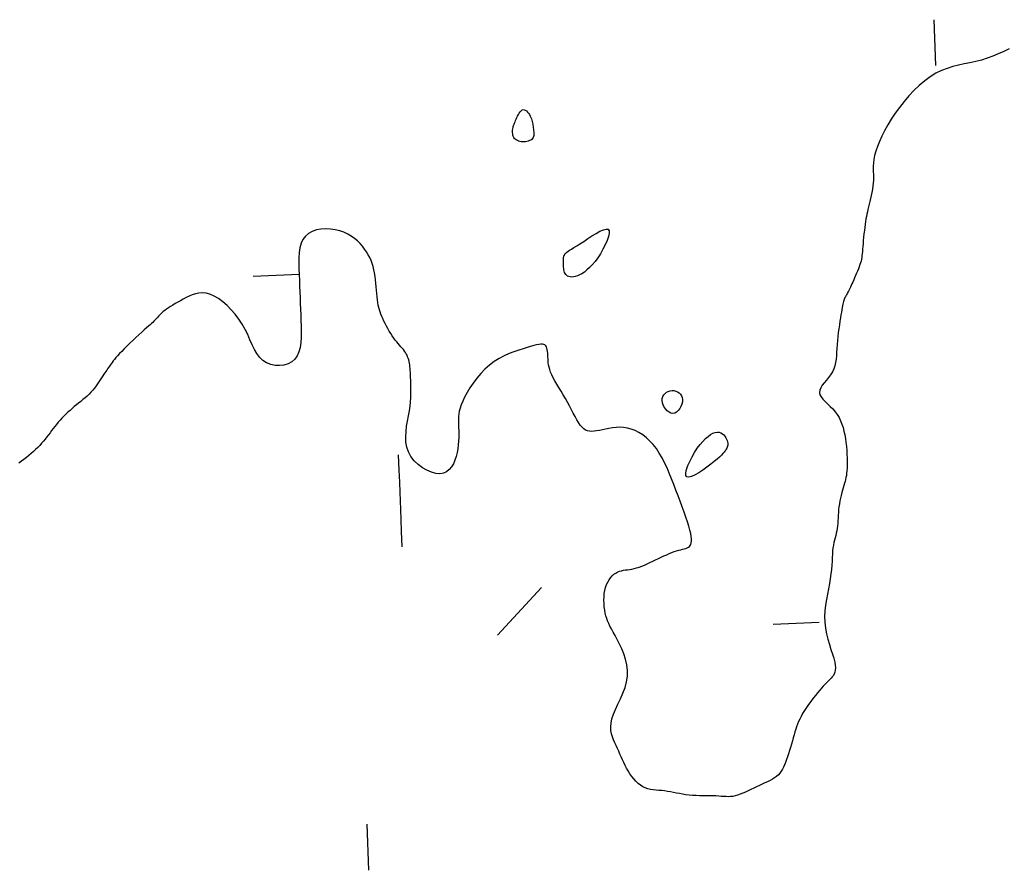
# Model space of a CAD drawing. Header units: millimetres. Extents: x 32690613 to 32693367, y 5343692 to 5344708.
# Tile 894 of 1009: x 32693300 to 32693321, y 5344342 to 5344360. Entities that reach past the tile are written whole.
import ezdxf

# ---------------------------------------------------------------- set-up
doc = ezdxf.new("R2010")
doc.units = ezdxf.units.MM
doc.header["$LTSCALE"] = 20
doc.layers.add('02-DGM_HL_492.00', color=82, linetype='Continuous')

msp = doc.modelspace()

# ---------------------------------------------------------------- linework, layer by layer
at = {"layer": '02-DGM_HL_492.00', "elevation": 492, "flags": 128}
for points in [[(32693319.698, 5344360.146), (32693319.737, 5344359.147)], [(32693321.335, 5344359.513), (32693321.219, 5344359.458), (32693321.1, 5344359.405), (32693320.979, 5344359.355), (32693320.856, 5344359.309), (32693320.733, 5344359.269), (32693320.609, 5344359.237), (32693320.485, 5344359.209), (32693320.361, 5344359.183), (32693320.237, 5344359.156), (32693320.113, 5344359.125), (32693319.989, 5344359.088), (32693319.866, 5344359.04), (32693319.743, 5344358.98), (32693319.621, 5344358.906), (32693319.501, 5344358.817), (32693319.383, 5344358.717), (32693319.268, 5344358.607), (32693319.157, 5344358.49), (32693319.052, 5344358.367), (32693318.952, 5344358.24), (32693318.86, 5344358.112), (32693318.775, 5344357.984), (32693318.698, 5344357.857), (32693318.629, 5344357.733), (32693318.569, 5344357.613), (32693318.516, 5344357.497), (32693318.473, 5344357.388), (32693318.438, 5344357.287), (32693318.412, 5344357.194), (32693318.395, 5344357.11), (32693318.385, 5344357.034), (32693318.38, 5344356.965), (32693318.38, 5344356.901), (32693318.382, 5344356.839), (32693318.386, 5344356.78), (32693318.388, 5344356.72), (32693318.388, 5344356.659), (32693318.384, 5344356.595), (32693318.376, 5344356.528), (32693318.366, 5344356.461), (32693318.353, 5344356.392), (32693318.339, 5344356.324), (32693318.324, 5344356.258), (32693318.309, 5344356.194), (32693318.295, 5344356.133), (32693318.281, 5344356.076), (32693318.268, 5344356.022), (32693318.256, 5344355.97), (32693318.244, 5344355.918), (32693318.234, 5344355.866), (32693318.224, 5344355.813), (32693318.214, 5344355.756), (32693318.206, 5344355.696), (32693318.197, 5344355.63), (32693318.189, 5344355.561), (32693318.181, 5344355.49), (32693318.174, 5344355.419), (32693318.167, 5344355.348), (32693318.161, 5344355.279), (32693318.156, 5344355.215), (32693318.151, 5344355.156), (32693318.146, 5344355.103), (32693318.142, 5344355.057), (32693318.137, 5344355.014), (32693318.132, 5344354.975), (32693318.125, 5344354.937), (32693318.117, 5344354.899), (32693318.107, 5344354.861), (32693318.094, 5344354.82), (32693318.079, 5344354.776), (32693318.061, 5344354.73), (32693318.042, 5344354.681), (32693318.021, 5344354.632), (32693318, 5344354.583), (32693317.978, 5344354.534), (32693317.957, 5344354.487), (32693317.937, 5344354.443), (32693317.919, 5344354.403), (32693317.902, 5344354.365), (32693317.886, 5344354.331), (32693317.872, 5344354.3), (32693317.858, 5344354.271), (32693317.845, 5344354.244), (32693317.833, 5344354.22), (32693317.821, 5344354.198), (32693317.809, 5344354.177), (32693317.798, 5344354.158), (32693317.787, 5344354.14), (32693317.777, 5344354.122), (32693317.767, 5344354.103), (32693317.758, 5344354.084), (32693317.749, 5344354.064), (32693317.741, 5344354.042), (32693317.733, 5344354.018), (32693317.726, 5344353.991), (32693317.72, 5344353.96), (32693317.713, 5344353.926), (32693317.706, 5344353.886), (32693317.698, 5344353.84), (32693317.689, 5344353.788), (32693317.68, 5344353.729), (32693317.669, 5344353.662), (32693317.658, 5344353.589), (32693317.646, 5344353.511), (32693317.634, 5344353.428), (32693317.623, 5344353.343), (32693317.613, 5344353.256), (32693317.604, 5344353.169), (32693317.597, 5344353.084), (32693317.592, 5344353), (32693317.587, 5344352.919), (32693317.582, 5344352.841), (32693317.575, 5344352.765), (32693317.564, 5344352.692), (32693317.548, 5344352.621), (32693317.525, 5344352.553), (32693317.495, 5344352.488), (32693317.456, 5344352.425), (32693317.411, 5344352.365), (32693317.363, 5344352.307), (32693317.317, 5344352.251), (32693317.275, 5344352.197), (32693317.241, 5344352.145), (32693317.219, 5344352.093), (32693317.212, 5344352.043), (32693317.223, 5344351.993), (32693317.249, 5344351.944), (32693317.288, 5344351.894), (32693317.336, 5344351.843), (32693317.389, 5344351.791), (32693317.446, 5344351.738), (32693317.502, 5344351.682), (32693317.554, 5344351.623), (32693317.6, 5344351.56), (32693317.639, 5344351.495), (32693317.673, 5344351.426), (32693317.702, 5344351.354), (32693317.726, 5344351.28), (32693317.746, 5344351.202), (32693317.763, 5344351.122), (32693317.777, 5344351.039), (32693317.788, 5344350.954), (32693317.798, 5344350.868), (32693317.805, 5344350.782), (32693317.81, 5344350.698), (32693317.814, 5344350.616), (32693317.815, 5344350.538), (32693317.815, 5344350.465), (32693317.813, 5344350.398), (32693317.809, 5344350.339), (32693317.804, 5344350.287), (32693317.798, 5344350.239), (32693317.79, 5344350.194), (32693317.78, 5344350.152), (32693317.769, 5344350.109), (32693317.757, 5344350.066), (32693317.744, 5344350.02), (32693317.73, 5344349.971), (32693317.715, 5344349.918), (32693317.7, 5344349.863), (32693317.685, 5344349.804), (32693317.671, 5344349.744), (32693317.658, 5344349.683), (32693317.646, 5344349.62), (32693317.637, 5344349.558), (32693317.63, 5344349.495), (32693317.626, 5344349.432), (32693317.622, 5344349.371), (32693317.619, 5344349.31), (32693317.616, 5344349.251), (32693317.612, 5344349.193), (32693317.607, 5344349.137), (32693317.6, 5344349.084), (32693317.591, 5344349.032), (32693317.579, 5344348.982), (32693317.566, 5344348.933), (32693317.552, 5344348.884), (32693317.539, 5344348.833), (32693317.526, 5344348.78), (32693317.515, 5344348.723), (32693317.505, 5344348.663), (32693317.499, 5344348.597), (32693317.494, 5344348.527), (32693317.49, 5344348.451), (32693317.486, 5344348.37), (32693317.48, 5344348.284), (32693317.473, 5344348.193), (32693317.463, 5344348.096), (32693317.448, 5344347.993), (32693317.429, 5344347.886), (32693317.407, 5344347.774), (32693317.385, 5344347.658), (32693317.363, 5344347.538), (32693317.345, 5344347.417), (32693317.332, 5344347.293), (32693317.326, 5344347.169), (32693317.33, 5344347.044), (32693317.344, 5344346.919), (32693317.367, 5344346.797), (32693317.396, 5344346.678), (32693317.429, 5344346.563), (32693317.463, 5344346.455), (32693317.496, 5344346.354), (32693317.524, 5344346.263), (32693317.545, 5344346.181), (32693317.557, 5344346.111), (32693317.561, 5344346.051), (32693317.558, 5344346.001), (32693317.548, 5344345.957), (32693317.533, 5344345.921), (32693317.515, 5344345.889), (32693317.493, 5344345.86), (32693317.47, 5344345.833), (32693317.445, 5344345.808), (32693317.42, 5344345.782), (32693317.392, 5344345.754), (32693317.363, 5344345.725), (32693317.332, 5344345.693), (32693317.297, 5344345.656), (32693317.26, 5344345.615), (32693317.219, 5344345.568), (32693317.174, 5344345.514), (32693317.126, 5344345.455), (32693317.076, 5344345.392), (32693317.026, 5344345.326), (32693316.977, 5344345.259), (32693316.93, 5344345.191), (32693316.886, 5344345.125), (32693316.847, 5344345.061), (32693316.813, 5344345), (32693316.784, 5344344.942), (32693316.759, 5344344.886), (32693316.737, 5344344.831), (32693316.717, 5344344.775), (32693316.699, 5344344.719), (32693316.681, 5344344.661), (32693316.663, 5344344.599), (32693316.644, 5344344.534), (32693316.625, 5344344.466), (32693316.604, 5344344.396), (32693316.583, 5344344.326), (32693316.561, 5344344.256), (32693316.54, 5344344.187), (32693316.518, 5344344.12), (32693316.497, 5344344.058), (32693316.476, 5344343.999), (32693316.455, 5344343.945), (32693316.433, 5344343.895), (32693316.409, 5344343.848), (32693316.382, 5344343.805), (32693316.353, 5344343.766), (32693316.32, 5344343.729), (32693316.282, 5344343.695), (32693316.239, 5344343.663), (32693316.191, 5344343.633), (32693316.14, 5344343.605), (32693316.085, 5344343.578), (32693316.027, 5344343.551), (32693315.968, 5344343.524), (32693315.907, 5344343.497), (32693315.846, 5344343.469), (32693315.784, 5344343.44), (32693315.723, 5344343.411), (32693315.663, 5344343.382), (32693315.604, 5344343.354), (32693315.545, 5344343.328), (32693315.489, 5344343.305), (32693315.434, 5344343.285), (32693315.381, 5344343.27), (32693315.33, 5344343.26), (32693315.281, 5344343.255), (32693315.233, 5344343.253), (32693315.184, 5344343.254), (32693315.133, 5344343.257), (32693315.08, 5344343.26), (32693315.024, 5344343.265), (32693314.964, 5344343.268), (32693314.899, 5344343.27), (32693314.83, 5344343.271), (32693314.757, 5344343.272), (32693314.682, 5344343.273), (32693314.606, 5344343.274), (32693314.53, 5344343.276), (32693314.454, 5344343.28), (32693314.38, 5344343.287), (32693314.307, 5344343.296), (32693314.238, 5344343.306), (32693314.17, 5344343.319), (32693314.103, 5344343.332), (32693314.038, 5344343.345), (32693313.974, 5344343.357), (32693313.911, 5344343.368), (32693313.848, 5344343.377), (32693313.785, 5344343.384), (32693313.723, 5344343.39), (32693313.661, 5344343.395), (32693313.6, 5344343.402), (32693313.541, 5344343.412), (32693313.482, 5344343.425), (32693313.426, 5344343.444), (32693313.372, 5344343.47), (32693313.32, 5344343.503), (32693313.27, 5344343.543), (32693313.222, 5344343.589), (32693313.177, 5344343.639), (32693313.135, 5344343.694), (32693313.095, 5344343.752), (32693313.057, 5344343.812), (32693313.022, 5344343.873), (32693312.99, 5344343.934), (32693312.96, 5344343.996), (32693312.931, 5344344.057), (32693312.903, 5344344.119), (32693312.876, 5344344.18), (32693312.85, 5344344.242), (32693312.822, 5344344.303), (32693312.795, 5344344.365), (32693312.766, 5344344.426), (32693312.738, 5344344.489), (32693312.713, 5344344.553), (32693312.692, 5344344.621), (32693312.679, 5344344.693), (32693312.675, 5344344.77), (32693312.682, 5344344.854), (32693312.702, 5344344.945), (32693312.737, 5344345.044), (32693312.782, 5344345.15), (32693312.834, 5344345.262), (32693312.889, 5344345.379), (32693312.941, 5344345.501), (32693312.987, 5344345.624), (32693313.022, 5344345.75), (32693313.041, 5344345.875), (32693313.043, 5344346), (32693313.028, 5344346.123), (32693313, 5344346.243), (32693312.962, 5344346.359), (32693312.917, 5344346.469), (32693312.868, 5344346.572), (32693312.818, 5344346.668), (32693312.771, 5344346.754), (32693312.729, 5344346.831), (32693312.692, 5344346.9), (32693312.66, 5344346.962), (32693312.632, 5344347.02), (32693312.608, 5344347.075), (32693312.588, 5344347.13), (32693312.571, 5344347.187), (32693312.557, 5344347.246), (32693312.545, 5344347.311), (32693312.537, 5344347.379), (32693312.531, 5344347.451), (32693312.529, 5344347.523), (32693312.53, 5344347.596), (32693312.537, 5344347.668), (32693312.547, 5344347.737), (32693312.563, 5344347.803), (32693312.584, 5344347.863), (32693312.61, 5344347.919), (32693312.64, 5344347.969), (32693312.673, 5344348.014), (32693312.709, 5344348.054), (32693312.747, 5344348.088), (32693312.787, 5344348.116), (32693312.828, 5344348.139), (32693312.869, 5344348.155), (32693312.911, 5344348.167), (32693312.953, 5344348.176), (32693312.996, 5344348.182), (32693313.041, 5344348.188), (32693313.088, 5344348.194), (32693313.136, 5344348.202), (32693313.186, 5344348.212), (32693313.239, 5344348.227), (32693313.294, 5344348.245), (32693313.351, 5344348.266), (32693313.409, 5344348.29), (32693313.469, 5344348.316), (32693313.529, 5344348.343), (32693313.59, 5344348.372), (32693313.652, 5344348.401), (32693313.713, 5344348.43), (32693313.774, 5344348.459), (32693313.834, 5344348.487), (32693313.893, 5344348.513), (32693313.95, 5344348.538), (32693314.006, 5344348.561), (32693314.058, 5344348.581), (32693314.109, 5344348.598), (32693314.155, 5344348.611), (32693314.199, 5344348.623), (32693314.239, 5344348.632), (32693314.276, 5344348.641), (32693314.309, 5344348.651), (32693314.339, 5344348.662), (32693314.365, 5344348.675), (32693314.387, 5344348.692), (32693314.405, 5344348.713), (32693314.419, 5344348.739), (32693314.428, 5344348.771), (32693314.433, 5344348.81), (32693314.432, 5344348.856), (32693314.426, 5344348.911), (32693314.414, 5344348.975), (32693314.397, 5344349.05), (32693314.373, 5344349.135), (32693314.343, 5344349.229), (32693314.309, 5344349.332), (32693314.27, 5344349.441), (32693314.229, 5344349.556), (32693314.185, 5344349.675), (32693314.139, 5344349.796), (32693314.093, 5344349.92), (32693314.046, 5344350.043), (32693313.999, 5344350.165), (32693313.95, 5344350.285), (32693313.9, 5344350.402), (32693313.847, 5344350.515), (32693313.791, 5344350.623), (32693313.732, 5344350.725), (32693313.668, 5344350.82), (32693313.6, 5344350.907), (32693313.527, 5344350.986), (32693313.451, 5344351.057), (32693313.372, 5344351.118), (32693313.29, 5344351.17), (32693313.207, 5344351.213), (32693313.123, 5344351.246), (32693313.039, 5344351.268), (32693312.955, 5344351.281), (32693312.873, 5344351.285), (32693312.791, 5344351.282), (32693312.712, 5344351.273), (32693312.636, 5344351.26), (32693312.563, 5344351.246), (32693312.494, 5344351.231), (32693312.43, 5344351.217), (32693312.37, 5344351.205), (32693312.315, 5344351.198), (32693312.264, 5344351.195), (32693312.217, 5344351.198), (32693312.172, 5344351.207), (32693312.13, 5344351.225), (32693312.09, 5344351.25), (32693312.052, 5344351.285), (32693312.014, 5344351.331), (32693311.977, 5344351.385), (32693311.939, 5344351.447), (32693311.902, 5344351.516), (32693311.863, 5344351.59), (32693311.824, 5344351.667), (32693311.782, 5344351.748), (32693311.738, 5344351.829), (32693311.692, 5344351.911), (32693311.645, 5344351.991), (32693311.597, 5344352.071), (32693311.551, 5344352.148), (32693311.506, 5344352.223), (32693311.464, 5344352.295), (32693311.427, 5344352.363), (32693311.395, 5344352.427), (32693311.37, 5344352.486), (32693311.351, 5344352.541), (32693311.336, 5344352.592), (32693311.326, 5344352.64), (32693311.319, 5344352.685), (32693311.315, 5344352.729), (32693311.313, 5344352.771), (32693311.311, 5344352.813), (32693311.309, 5344352.855), (32693311.307, 5344352.895), (32693311.303, 5344352.934), (32693311.298, 5344352.971), (32693311.29, 5344353.004), (32693311.279, 5344353.033), (32693311.264, 5344353.057), (32693311.245, 5344353.075), (32693311.221, 5344353.086), (32693311.191, 5344353.091), (32693311.155, 5344353.091), (32693311.113, 5344353.085), (32693311.062, 5344353.074), (32693311.003, 5344353.059), (32693310.935, 5344353.04), (32693310.858, 5344353.018), (32693310.771, 5344352.992), (32693310.675, 5344352.962), (32693310.573, 5344352.927), (32693310.467, 5344352.886), (32693310.359, 5344352.838), (32693310.25, 5344352.781), (32693310.142, 5344352.715), (32693310.039, 5344352.638), (32693309.941, 5344352.551), (32693309.849, 5344352.455), (32693309.764, 5344352.353), (32693309.686, 5344352.247), (32693309.616, 5344352.142), (32693309.554, 5344352.039), (32693309.501, 5344351.941), (32693309.458, 5344351.851), (32693309.425, 5344351.771), (32693309.4, 5344351.7), (32693309.382, 5344351.636), (32693309.372, 5344351.577), (32693309.366, 5344351.52), (32693309.364, 5344351.464), (32693309.364, 5344351.407), (32693309.367, 5344351.347), (32693309.369, 5344351.282), (32693309.371, 5344351.213), (32693309.372, 5344351.139), (32693309.371, 5344351.062), (32693309.367, 5344350.983), (32693309.361, 5344350.901), (32693309.35, 5344350.818), (32693309.335, 5344350.734), (32693309.315, 5344350.651), (32693309.288, 5344350.569), (32693309.255, 5344350.493), (32693309.215, 5344350.424), (32693309.166, 5344350.365), (32693309.109, 5344350.319), (32693309.041, 5344350.288), (32693308.964, 5344350.275), (32693308.875, 5344350.282), (32693308.78, 5344350.307), (32693308.681, 5344350.349), (32693308.583, 5344350.406), (32693308.49, 5344350.476), (32693308.405, 5344350.558), (32693308.333, 5344350.65), (32693308.278, 5344350.749), (32693308.242, 5344350.854), (32693308.224, 5344350.964), (32693308.219, 5344351.077), (32693308.226, 5344351.191), (32693308.24, 5344351.306), (32693308.26, 5344351.42), (32693308.28, 5344351.532), (32693308.299, 5344351.639), (32693308.313, 5344351.741), (32693308.323, 5344351.838), (32693308.33, 5344351.93), (32693308.333, 5344352.016), (32693308.334, 5344352.096), (32693308.333, 5344352.172), (32693308.331, 5344352.242), (32693308.328, 5344352.307), (32693308.326, 5344352.367), (32693308.324, 5344352.423), (32693308.321, 5344352.473), (32693308.318, 5344352.521), (32693308.315, 5344352.565), (32693308.311, 5344352.606), (32693308.306, 5344352.645), (32693308.3, 5344352.682), (32693308.293, 5344352.717), (32693308.284, 5344352.752), (32693308.274, 5344352.785), (32693308.261, 5344352.817), (32693308.248, 5344352.849), (32693308.231, 5344352.88), (32693308.213, 5344352.911), (32693308.192, 5344352.941), (32693308.169, 5344352.972), (32693308.143, 5344353.003), (32693308.116, 5344353.034), (32693308.087, 5344353.068), (32693308.056, 5344353.103), (32693308.024, 5344353.14), (32693307.992, 5344353.18), (32693307.959, 5344353.224), (32693307.926, 5344353.272), (32693307.893, 5344353.322), (32693307.861, 5344353.375), (32693307.829, 5344353.429), (32693307.799, 5344353.484), (32693307.771, 5344353.539), (32693307.744, 5344353.593), (32693307.72, 5344353.646), (32693307.699, 5344353.696), (32693307.679, 5344353.745), (32693307.663, 5344353.793), (32693307.648, 5344353.841), (32693307.635, 5344353.891), (32693307.624, 5344353.943), (32693307.615, 5344353.999), (32693307.607, 5344354.058), (32693307.599, 5344354.123), (32693307.593, 5344354.192), (32693307.587, 5344354.264), (32693307.58, 5344354.339), (32693307.573, 5344354.415), (32693307.564, 5344354.491), (32693307.554, 5344354.566), (32693307.542, 5344354.64), (32693307.528, 5344354.711), (32693307.51, 5344354.78), (32693307.49, 5344354.846), (32693307.466, 5344354.911), (32693307.438, 5344354.975), (32693307.406, 5344355.037), (32693307.369, 5344355.098), (32693307.327, 5344355.159), (32693307.281, 5344355.22), (32693307.228, 5344355.279), (32693307.17, 5344355.336), (32693307.106, 5344355.391), (32693307.036, 5344355.44), (32693306.959, 5344355.485), (32693306.875, 5344355.524), (32693306.784, 5344355.555), (32693306.686, 5344355.578), (32693306.583, 5344355.593), (32693306.479, 5344355.597), (32693306.376, 5344355.591), (32693306.277, 5344355.574), (32693306.186, 5344355.543), (32693306.105, 5344355.5), (32693306.038, 5344355.443), (32693305.985, 5344355.37), (32693305.947, 5344355.285), (32693305.921, 5344355.189), (32693305.906, 5344355.083), (32693305.898, 5344354.97), (32693305.896, 5344354.851), (32693305.899, 5344354.728), (32693305.903, 5344354.603), (32693305.908, 5344354.478), (32693305.913, 5344354.354), (32693305.918, 5344354.229), (32693305.923, 5344354.104), (32693305.928, 5344353.979), (32693305.933, 5344353.854), (32693305.938, 5344353.729), (32693305.943, 5344353.604), (32693305.947, 5344353.48), (32693305.95, 5344353.357), (32693305.948, 5344353.238), (32693305.94, 5344353.125), (32693305.925, 5344353.019), (32693305.899, 5344352.922), (32693305.861, 5344352.837), (32693305.809, 5344352.765), (32693305.741, 5344352.708), (32693305.661, 5344352.665), (32693305.572, 5344352.638), (32693305.477, 5344352.627), (32693305.38, 5344352.631), (32693305.285, 5344352.651), (32693305.196, 5344352.686), (32693305.115, 5344352.738), (32693305.045, 5344352.805), (32693304.985, 5344352.886), (32693304.932, 5344352.978), (32693304.882, 5344353.08), (32693304.834, 5344353.188), (32693304.784, 5344353.3), (32693304.729, 5344353.413), (32693304.667, 5344353.526), (32693304.595, 5344353.637), (32693304.515, 5344353.742), (32693304.428, 5344353.841), (32693304.337, 5344353.932), (32693304.243, 5344354.012), (32693304.149, 5344354.081), (32693304.055, 5344354.136), (32693303.965, 5344354.175), (32693303.879, 5344354.199), (32693303.798, 5344354.207), (32693303.721, 5344354.202), (32693303.648, 5344354.187), (32693303.579, 5344354.164), (32693303.512, 5344354.136), (32693303.448, 5344354.103), (32693303.385, 5344354.069), (32693303.325, 5344354.036), (32693303.267, 5344354.004), (32693303.211, 5344353.973), (32693303.158, 5344353.942), (32693303.108, 5344353.912), (32693303.062, 5344353.883), (32693303.02, 5344353.855), (32693302.982, 5344353.827), (32693302.948, 5344353.8), (32693302.919, 5344353.774), (32693302.893, 5344353.749), (32693302.869, 5344353.724), (32693302.848, 5344353.7), (32693302.828, 5344353.676), (32693302.808, 5344353.654), (32693302.788, 5344353.632), (32693302.768, 5344353.61), (32693302.746, 5344353.589), (32693302.721, 5344353.566), (32693302.694, 5344353.541), (32693302.662, 5344353.513), (32693302.626, 5344353.48), (32693302.584, 5344353.443), (32693302.535, 5344353.4), (32693302.48, 5344353.35), (32693302.42, 5344353.294), (32693302.356, 5344353.235), (32693302.29, 5344353.173), (32693302.224, 5344353.111), (32693302.16, 5344353.05), (32693302.1, 5344352.99), (32693302.046, 5344352.935), (32693301.998, 5344352.885), (32693301.956, 5344352.84), (32693301.92, 5344352.799), (32693301.889, 5344352.761), (32693301.862, 5344352.727), (32693301.838, 5344352.696), (32693301.817, 5344352.666), (32693301.797, 5344352.638), (32693301.777, 5344352.611), (32693301.758, 5344352.584), (32693301.739, 5344352.557), (32693301.719, 5344352.529), (32693301.699, 5344352.5), (32693301.678, 5344352.469), (32693301.656, 5344352.436), (32693301.633, 5344352.4), (32693301.608, 5344352.36), (32693301.581, 5344352.318), (32693301.552, 5344352.274), (32693301.521, 5344352.229), (32693301.488, 5344352.183), (32693301.453, 5344352.137), (32693301.417, 5344352.091), (32693301.378, 5344352.047), (32693301.337, 5344352.005), (32693301.294, 5344351.964), (32693301.249, 5344351.924), (32693301.204, 5344351.886), (32693301.157, 5344351.848), (32693301.11, 5344351.81), (32693301.063, 5344351.771), (32693301.016, 5344351.733), (32693300.969, 5344351.693), (32693300.923, 5344351.652), (32693300.878, 5344351.61), (32693300.833, 5344351.568), (32693300.79, 5344351.525), (32693300.748, 5344351.481), (32693300.707, 5344351.437), (32693300.668, 5344351.393), (32693300.63, 5344351.348), (32693300.594, 5344351.303), (32693300.558, 5344351.257), (32693300.523, 5344351.212), (32693300.488, 5344351.166), (32693300.453, 5344351.12), (32693300.418, 5344351.074), (32693300.381, 5344351.028), (32693300.343, 5344350.982), (32693300.304, 5344350.936), (32693300.263, 5344350.89), (32693300.22, 5344350.844), (32693300.175, 5344350.799), (32693300.128, 5344350.755), (32693300.08, 5344350.711), (32693300.029, 5344350.669), (32693299.976, 5344350.627), (32693299.921, 5344350.586), (32693299.866, 5344350.546), (32693299.811, 5344350.507)], [(32693305.903, 5344354.603), (32693304.904, 5344354.564)], [(32693308.058, 5344350.684), (32693308.071, 5344350.353), (32693308.081, 5344350.091), (32693308.09, 5344349.877), (32693308.097, 5344349.685), (32693308.105, 5344349.494), (32693308.113, 5344349.279), (32693308.123, 5344349.018), (32693308.136, 5344348.686)], [(32693311.173, 5344347.804), (32693310.213, 5344346.766)], [(32693317.207, 5344347.039), (32693316.208, 5344347)], [(32693307.371, 5344342.652), (32693307.41, 5344341.652)]]:
    msp.add_lwpolyline(points, dxfattribs=at)
for points in [[(32693310.991, 5344357.582), (32693310.977, 5344357.562), (32693310.959, 5344357.544), (32693310.937, 5344357.529), (32693310.912, 5344357.516), (32693310.885, 5344357.506), (32693310.856, 5344357.499), (32693310.826, 5344357.493), (32693310.794, 5344357.491), (32693310.763, 5344357.491), (32693310.732, 5344357.494), (32693310.703, 5344357.499), (32693310.674, 5344357.507), (32693310.647, 5344357.518), (32693310.623, 5344357.531), (32693310.601, 5344357.547), (32693310.583, 5344357.566), (32693310.568, 5344357.588), (32693310.557, 5344357.611), (32693310.55, 5344357.637), (32693310.545, 5344357.664), (32693310.542, 5344357.691), (32693310.542, 5344357.719), (32693310.544, 5344357.746), (32693310.547, 5344357.773), (32693310.552, 5344357.799), (32693310.558, 5344357.824), (32693310.566, 5344357.848), (32693310.575, 5344357.873), (32693310.585, 5344357.899), (32693310.596, 5344357.926), (32693310.609, 5344357.954), (32693310.622, 5344357.985), (32693310.637, 5344358.018), (32693310.653, 5344358.052), (32693310.671, 5344358.085), (32693310.689, 5344358.116), (32693310.709, 5344358.144), (32693310.729, 5344358.167), (32693310.75, 5344358.183), (32693310.773, 5344358.191), (32693310.796, 5344358.189), (32693310.819, 5344358.179), (32693310.843, 5344358.162), (32693310.866, 5344358.139), (32693310.887, 5344358.112), (32693310.908, 5344358.082), (32693310.925, 5344358.051), (32693310.941, 5344358.019), (32693310.953, 5344357.989), (32693310.962, 5344357.96), (32693310.97, 5344357.932), (32693310.975, 5344357.905), (32693310.98, 5344357.878), (32693310.984, 5344357.851), (32693310.987, 5344357.824), (32693310.991, 5344357.796), (32693310.996, 5344357.768), (32693311, 5344357.739), (32693311.004, 5344357.711), (32693311.007, 5344357.682), (32693311.008, 5344357.655), (32693311.006, 5344357.629), (32693311, 5344357.604)], [(32693311.699, 5344354.607), (32693311.685, 5344354.629), (32693311.674, 5344354.653), (32693311.665, 5344354.679), (32693311.659, 5344354.707), (32693311.655, 5344354.736), (32693311.652, 5344354.766), (32693311.65, 5344354.797), (32693311.649, 5344354.828), (32693311.648, 5344354.859), (32693311.647, 5344354.89), (32693311.648, 5344354.92), (32693311.65, 5344354.949), (32693311.653, 5344354.978), (32693311.66, 5344355.004), (32693311.669, 5344355.029), (32693311.682, 5344355.052), (32693311.699, 5344355.072), (32693311.721, 5344355.091), (32693311.749, 5344355.112), (32693311.783, 5344355.134), (32693311.825, 5344355.159), (32693311.876, 5344355.19), (32693311.936, 5344355.227), (32693312.007, 5344355.273), (32693312.088, 5344355.327), (32693312.177, 5344355.386), (32693312.268, 5344355.445), (32693312.358, 5344355.5), (32693312.442, 5344355.547), (32693312.517, 5344355.58), (32693312.578, 5344355.595), (32693312.62, 5344355.589), (32693312.641, 5344355.556), (32693312.643, 5344355.502), (32693312.628, 5344355.43), (32693312.598, 5344355.344), (32693312.558, 5344355.251), (32693312.508, 5344355.154), (32693312.453, 5344355.058), (32693312.394, 5344354.968), (32693312.335, 5344354.888), (32693312.276, 5344354.817), (32693312.217, 5344354.756), (32693312.16, 5344354.704), (32693312.104, 5344354.66), (32693312.05, 5344354.624), (32693311.999, 5344354.596), (32693311.951, 5344354.576), (32693311.906, 5344354.561), (32693311.866, 5344354.553), (32693311.829, 5344354.551), (32693311.795, 5344354.554), (32693311.766, 5344354.561), (32693311.74, 5344354.573), (32693311.718, 5344354.589)], [(32693314.028, 5344351.585), (32693313.986, 5344351.591), (32693313.945, 5344351.61), (32693313.906, 5344351.64), (32693313.871, 5344351.678), (32693313.841, 5344351.722), (32693313.817, 5344351.77), (32693313.801, 5344351.819), (32693313.794, 5344351.868), (32693313.797, 5344351.913), (32693313.81, 5344351.954), (32693313.83, 5344351.99), (32693313.858, 5344352.021), (32693313.89, 5344352.047), (32693313.927, 5344352.066), (32693313.967, 5344352.079), (32693314.008, 5344352.085), (32693314.05, 5344352.082), (32693314.09, 5344352.073), (32693314.128, 5344352.056), (32693314.163, 5344352.033), (32693314.192, 5344352.004), (32693314.216, 5344351.969), (32693314.231, 5344351.93), (32693314.238, 5344351.885), (32693314.235, 5344351.836), (32693314.223, 5344351.786), (32693314.203, 5344351.736), (32693314.176, 5344351.69), (32693314.144, 5344351.649), (32693314.108, 5344351.616), (32693314.069, 5344351.594)], [(32693315.187, 5344350.812), (32693315.175, 5344350.79), (32693315.159, 5344350.767), (32693315.14, 5344350.741), (32693315.114, 5344350.711), (32693315.082, 5344350.677), (32693315.041, 5344350.638), (32693314.989, 5344350.592), (32693314.926, 5344350.54), (32693314.851, 5344350.48), (32693314.767, 5344350.417), (32693314.679, 5344350.355), (32693314.592, 5344350.297), (32693314.509, 5344350.25), (32693314.435, 5344350.216), (32693314.374, 5344350.2), (32693314.332, 5344350.207), (32693314.31, 5344350.239), (32693314.309, 5344350.294), (32693314.324, 5344350.366), (32693314.353, 5344350.451), (32693314.394, 5344350.544), (32693314.444, 5344350.641), (32693314.499, 5344350.737), (32693314.558, 5344350.827), (32693314.617, 5344350.908), (32693314.676, 5344350.978), (32693314.734, 5344351.037), (32693314.791, 5344351.087), (32693314.846, 5344351.125), (32693314.899, 5344351.153), (32693314.948, 5344351.171), (32693314.994, 5344351.178), (32693315.036, 5344351.175), (32693315.073, 5344351.162), (32693315.106, 5344351.143), (32693315.135, 5344351.118), (32693315.16, 5344351.089), (32693315.18, 5344351.058), (32693315.196, 5344351.026), (32693315.209, 5344350.996), (32693315.217, 5344350.968), (32693315.221, 5344350.942), (32693315.222, 5344350.918), (32693315.22, 5344350.896), (32693315.215, 5344350.874), (32693315.207, 5344350.854), (32693315.198, 5344350.833)]]:
    msp.add_lwpolyline(points, close=True, dxfattribs=at)

doc.saveas('drawing.dxf')
